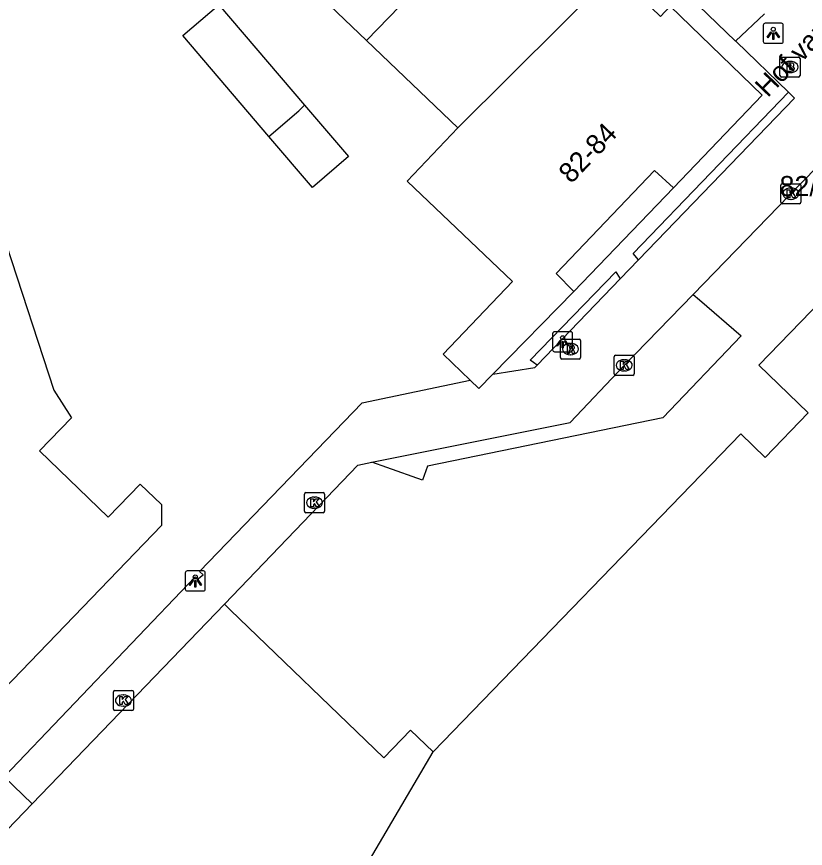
# Model space of a CAD drawing. Extents: x 160356 to 161355, y 381727 to 382845.
# Drawn here: x 160920.14 to 160959.45, y 382663.64 to 382705.11 of the extents above; entities that cross this region are included whole.
import ezdxf

# ---------------------------------------------------------------- set-up
doc = ezdxf.new("R2010")
doc.units = 0
for name, color, linetype in [('IMGEO_Brandkraan', 7, 'Continuous'), ('IMGEO_Groenvoorziening', 7, 'Continuous'), ('IMGEO_Haag', 7, 'Continuous'), ('IMGEO_Hek', 7, 'Continuous'), ('IMGEO_Kolk', 7, 'Continuous'), ('IMGEO_Lichtpunt', 7, 'Continuous'), ('IMGEO_Openbare_ruimte_label', 7, 'Continuous'), ('IMGEO_Pand', 7, 'Continuous'), ('IMGEO_Pand_nummerreeks', 7, 'Continuous'), ('IMGEO_Rioolput', 7, 'Continuous'), ('IMGEO_Voetpad_gesloten', 7, 'Continuous'), ('IMGEO_Voetpad_open', 7, 'Continuous')]:
    doc.layers.add(name, color=color, linetype=linetype)

msp = doc.modelspace()

# ---------------------------------------------------------------- linework, layer by layer
at = {"layer": 'IMGEO_Brandkraan'}
for p, q in [((160958.184, 382702.168), (160958.184, 382703.02)), ((160958.259, 382703.094), (160959.111, 382703.094)), ((160959.185, 382703.02), (160959.185, 382702.168)), ((160958.672, 382702.874), (160958.697, 382702.874)), ((160958.695, 382702.314), (160958.67, 382702.314)), ((160959.111, 382702.094), (160958.259, 382702.094))]:
    msp.add_line(p, q, dxfattribs=at)
for points in [[(160958.184, 382702.168), (160958.184, 382703.02)], [(160958.259, 382703.094), (160959.111, 382703.094)], [(160959.185, 382703.02), (160959.185, 382702.168)], [(160958.532, 382702.794), (160958.532, 382702.394), (160958.745, 382702.394)], [(160958.763, 382702.794), (160958.532, 382702.794)], [(160958.711, 382702.713), (160958.657, 382702.713), (160958.657, 382702.637)], [(160958.657, 382702.637), (160958.71, 382702.637)], [(160958.719, 382702.561), (160958.657, 382702.561), (160958.657, 382702.48)], [(160958.657, 382702.48), (160958.719, 382702.48)], [(160959.111, 382702.094), (160958.259, 382702.094)]]:
    msp.add_lwpolyline(points, dxfattribs=at)
for centre, radius, start, end in [((160958.261, 382703.018), 0.0765, 91.552, 178.448), ((160958.261, 382703.018), 0.0765, 91.552, 178.448), ((160959.109, 382703.018), 0.0765, 1.552, 88.448), ((160959.109, 382703.018), 0.0765, 1.552, 88.448), ((160958.712, 382702.675), 0.0379, 267.8285, 90.9355), ((160958.72, 382702.52), 0.0404, 269.8759, 90.5077), ((160958.767, 382702.649), 0.145, 59.4692, 91.5367), ((160958.792, 382702.696), 0.0922, 285.5137, 58.1501), ((160958.797, 382702.504), 0.105, 301.3115, 78.989), ((160958.261, 382702.17), 0.0765, 181.552, 268.448), ((160958.261, 382702.17), 0.0765, 181.552, 268.448), ((160958.751, 382702.645), 0.251, 268.6676, 293.5347), ((160959.109, 382702.17), 0.0765, 271.552, 358.448), ((160959.109, 382702.17), 0.0765, 271.552, 358.448)]:
    msp.add_arc(centre, radius, start, end, dxfattribs=at)
for centre, major_axis, ratio, start_param, end_param in [((160958.671, 382702.594), (-0.387, 0.002), 0.722429, 4.712389, 7.853982), ((160958.696, 382702.594), (-0.39, 0.002), 0.717154, 1.570796, 4.712389)]:
    msp.add_ellipse(centre, major_axis=major_axis, ratio=ratio, start_param=start_param, end_param=end_param, dxfattribs=at)
at = {"layer": 'IMGEO_Groenvoorziening'}
msp.add_lwpolyline([(160953.852, 382691.254), (160954.169, 382690.981), (160956.244, 382689.198), (160952.344, 382685.098), (160940.618, 382682.691), (160940.374, 382681.999), (160938.586, 382682.629), (160937.849, 382682.888)], dxfattribs=at)
at = {"layer": 'IMGEO_Haag'}
for points in [[(160951.13, 382692.974), (160950.863, 382693.289), (160958.611, 382701.338)], [(160946.077, 382687.728), (160945.894, 382687.864), (160945.735, 382687.979), (160950.003, 382692.382), (160950.047, 382692.308), (160950.225, 382692.034)]]:
    msp.add_lwpolyline(points, dxfattribs=at)
at = {"layer": 'IMGEO_Hek'}
msp.add_lwpolyline([(160919.514, 382667.199), (160929.03, 382677.173)], dxfattribs=at)
at = {"layer": 'IMGEO_Kolk'}
for p, q in [((160958.302, 382696.777), (160959.154, 382696.777)), ((160958.227, 382695.851), (160958.227, 382696.703)), ((160958.715, 382696.557), (160958.74, 382696.557)), ((160959.228, 382696.703), (160959.228, 382695.851)), ((160958.738, 382695.997), (160958.713, 382695.997)), ((160959.154, 382695.777), (160958.302, 382695.777)), ((160949.92, 382687.295), (160949.92, 382688.147)), ((160949.995, 382688.221), (160950.847, 382688.221)), ((160950.921, 382688.147), (160950.921, 382687.295)), ((160950.408, 382688.001), (160950.433, 382688.001)), ((160950.847, 382687.221), (160949.995, 382687.221)), ((160950.431, 382687.441), (160950.406, 382687.441)), ((160934.483, 382680.447), (160934.483, 382681.299)), ((160934.558, 382681.373), (160935.41, 382681.373)), ((160934.971, 382681.153), (160934.996, 382681.153)), ((160935.484, 382681.299), (160935.484, 382680.447)), ((160934.994, 382680.593), (160934.969, 382680.593)), ((160935.41, 382680.373), (160934.558, 382680.373)), ((160924.961, 382670.582), (160924.961, 382671.434)), ((160925.036, 382671.508), (160925.888, 382671.508)), ((160925.962, 382671.434), (160925.962, 382670.582)), ((160925.449, 382671.288), (160925.474, 382671.288)), ((160925.472, 382670.728), (160925.447, 382670.728)), ((160925.888, 382670.508), (160925.036, 382670.508))]:
    msp.add_line(p, q, dxfattribs=at)
for points in [[(160958.302, 382696.777), (160959.154, 382696.777)], [(160958.227, 382695.851), (160958.227, 382696.703)], [(160958.548, 382696.477), (160958.671, 382696.477), (160958.671, 382696.326), (160958.801, 382696.477), (160958.965, 382696.477), (160958.819, 382696.326), (160958.972, 382696.077), (160958.82, 382696.077), (160958.735, 382696.241), (160958.671, 382696.174), (160958.671, 382696.077), (160958.548, 382696.077), (160958.548, 382696.477)], [(160959.228, 382696.703), (160959.228, 382695.851)], [(160959.154, 382695.777), (160958.302, 382695.777)], [(160949.92, 382687.295), (160949.92, 382688.147)], [(160949.995, 382688.221), (160950.847, 382688.221)], [(160950.921, 382688.147), (160950.921, 382687.295)], [(160950.241, 382687.921), (160950.364, 382687.921), (160950.364, 382687.77), (160950.494, 382687.921), (160950.658, 382687.921), (160950.512, 382687.77), (160950.665, 382687.521), (160950.513, 382687.521), (160950.428, 382687.685), (160950.364, 382687.618), (160950.364, 382687.521), (160950.241, 382687.521), (160950.241, 382687.921)], [(160950.847, 382687.221), (160949.995, 382687.221)], [(160934.483, 382680.447), (160934.483, 382681.299)], [(160934.558, 382681.373), (160935.41, 382681.373)], [(160934.804, 382681.073), (160934.927, 382681.073), (160934.927, 382680.922), (160935.057, 382681.073), (160935.221, 382681.073), (160935.075, 382680.922), (160935.228, 382680.673), (160935.076, 382680.673), (160934.991, 382680.837), (160934.927, 382680.77), (160934.927, 382680.673), (160934.804, 382680.673), (160934.804, 382681.073)], [(160935.484, 382681.299), (160935.484, 382680.447)], [(160935.41, 382680.373), (160934.558, 382680.373)], [(160924.961, 382670.582), (160924.961, 382671.434)], [(160925.036, 382671.508), (160925.888, 382671.508)], [(160925.962, 382671.434), (160925.962, 382670.582)], [(160925.282, 382671.208), (160925.405, 382671.208), (160925.405, 382671.057), (160925.535, 382671.208), (160925.699, 382671.208), (160925.553, 382671.057), (160925.706, 382670.808), (160925.554, 382670.808), (160925.469, 382670.972), (160925.405, 382670.905), (160925.405, 382670.808), (160925.282, 382670.808), (160925.282, 382671.208)], [(160925.888, 382670.508), (160925.036, 382670.508)]]:
    msp.add_lwpolyline(points, dxfattribs=at)
for centre, start, end in [((160958.304, 382696.701), 91.552, 178.448), ((160958.304, 382696.701), 91.552, 178.448), ((160959.152, 382696.701), 1.552, 88.448), ((160959.152, 382696.701), 1.552, 88.448), ((160958.304, 382695.853), 181.552, 268.448), ((160958.304, 382695.853), 181.552, 268.448), ((160959.152, 382695.853), 271.552, 358.448), ((160959.152, 382695.853), 271.552, 358.448), ((160949.997, 382688.145), 91.552, 178.448), ((160949.997, 382688.145), 91.552, 178.448), ((160950.845, 382688.145), 1.552, 88.448), ((160950.845, 382688.145), 1.552, 88.448), ((160949.997, 382687.297), 181.552, 268.448), ((160949.997, 382687.297), 181.552, 268.448), ((160950.845, 382687.297), 271.552, 358.448), ((160950.845, 382687.297), 271.552, 358.448), ((160934.56, 382681.297), 91.552, 178.448), ((160934.56, 382681.297), 91.552, 178.448), ((160935.408, 382681.297), 1.552, 88.448), ((160935.408, 382681.297), 1.552, 88.448), ((160934.56, 382680.449), 181.552, 268.448), ((160934.56, 382680.449), 181.552, 268.448), ((160935.408, 382680.449), 271.552, 358.448), ((160935.408, 382680.449), 271.552, 358.448), ((160925.038, 382671.432), 91.552, 178.448), ((160925.038, 382671.432), 91.552, 178.448), ((160925.886, 382671.432), 1.552, 88.448), ((160925.886, 382671.432), 1.552, 88.448), ((160925.038, 382670.584), 181.552, 268.448), ((160925.038, 382670.584), 181.552, 268.448), ((160925.886, 382670.584), 271.552, 358.448), ((160925.886, 382670.584), 271.552, 358.448)]:
    msp.add_arc(centre, 0.0765, start, end, dxfattribs=at)
for centre, major_axis, ratio, start_param, end_param in [((160958.714, 382696.277), (-0.387, 0.002), 0.722429, 4.712389, 7.853982), ((160958.739, 382696.277), (-0.39, 0.002), 0.717154, 1.570796, 4.712389), ((160950.407, 382687.721), (-0.387, 0.002), 0.722429, 4.712389, 7.853982), ((160950.432, 382687.721), (-0.39, 0.002), 0.717154, 1.570796, 4.712389), ((160934.97, 382680.873), (-0.387, 0.002), 0.722429, 4.712389, 7.853982), ((160934.995, 382680.873), (-0.39, 0.002), 0.717154, 1.570796, 4.712389), ((160925.448, 382671.008), (-0.387, 0.002), 0.722429, 4.712389, 7.853982), ((160925.473, 382671.008), (-0.39, 0.002), 0.717154, 1.570796, 4.712389)]:
    msp.add_ellipse(centre, major_axis=major_axis, ratio=ratio, start_param=start_param, end_param=end_param, dxfattribs=at)
at = {"layer": 'IMGEO_Lichtpunt'}
for p, q in [((160957.351, 382704.681), (160957.351, 382703.874)), ((160957.351, 382704.681), (160957.351, 382703.874)), ((160958.253, 382704.776), (160957.445, 382704.776)), ((160958.253, 382704.776), (160957.445, 382704.776)), ((160958.347, 382703.874), (160958.347, 382704.681)), ((160958.347, 382703.874), (160958.347, 382704.681)), ((160957.445, 382703.78), (160958.253, 382703.78)), ((160957.445, 382703.78), (160958.253, 382703.78)), ((160946.854, 382689.298), (160946.854, 382688.491)), ((160946.854, 382689.298), (160946.854, 382688.491)), ((160947.756, 382689.393), (160946.948, 382689.393)), ((160947.756, 382689.393), (160946.948, 382689.393)), ((160947.85, 382688.491), (160947.85, 382689.298)), ((160947.85, 382688.491), (160947.85, 382689.298)), ((160946.948, 382688.397), (160947.756, 382688.397)), ((160946.948, 382688.397), (160947.756, 382688.397)), ((160928.544, 382677.373), (160928.544, 382676.566)), ((160928.544, 382677.373), (160928.544, 382676.566)), ((160929.446, 382677.468), (160928.638, 382677.468)), ((160929.446, 382677.468), (160928.638, 382677.468)), ((160929.54, 382676.566), (160929.54, 382677.373)), ((160929.54, 382676.566), (160929.54, 382677.373)), ((160928.638, 382676.472), (160929.446, 382676.472)), ((160928.638, 382676.472), (160929.446, 382676.472))]:
    msp.add_line(p, q, dxfattribs=at)
for points in [[(160957.725, 382704.345), (160957.764, 382704.317), (160957.576, 382704.055), (160957.538, 382704.082), (160957.725, 382704.345)], [(160957.827, 382704.297), (160957.874, 382704.297), (160957.874, 382703.975), (160957.827, 382703.975), (160957.827, 382704.297)], [(160957.937, 382704.317), (160957.975, 382704.344), (160958.162, 382704.082), (160958.123, 382704.054), (160957.937, 382704.317)], [(160947.228, 382688.962), (160947.267, 382688.934), (160947.079, 382688.672), (160947.041, 382688.699), (160947.228, 382688.962)], [(160947.33, 382688.914), (160947.377, 382688.914), (160947.377, 382688.592), (160947.33, 382688.592), (160947.33, 382688.914)], [(160947.44, 382688.934), (160947.478, 382688.961), (160947.665, 382688.699), (160947.626, 382688.671), (160947.44, 382688.934)], [(160928.918, 382677.037), (160928.957, 382677.009), (160928.769, 382676.747), (160928.731, 382676.774), (160928.918, 382677.037)], [(160929.02, 382676.989), (160929.067, 382676.989), (160929.067, 382676.667), (160929.02, 382676.667), (160929.02, 382676.989)], [(160929.13, 382677.009), (160929.168, 382677.036), (160929.355, 382676.774), (160929.316, 382676.746), (160929.13, 382677.009)]]:
    msp.add_lwpolyline(points, dxfattribs=at)
for centre in [(160957.85, 382704.479), (160947.353, 382689.096), (160929.043, 382677.171)]:
    msp.add_circle(centre, 0.0994, dxfattribs=at)
for centre, start, end in [((160957.445, 382704.681), 90, 180), ((160957.445, 382704.681), 90, 180), ((160958.253, 382704.681), 0, 90), ((160958.253, 382704.681), 0, 90), ((160957.445, 382703.874), 180, 270), ((160957.445, 382703.874), 180, 270), ((160958.253, 382703.874), 270, 0), ((160958.253, 382703.874), 270, 360), ((160946.948, 382689.298), 90, 180), ((160946.948, 382689.298), 90, 180), ((160947.756, 382689.298), 0, 90), ((160947.756, 382689.298), 0, 90), ((160946.948, 382688.491), 180, 270), ((160946.948, 382688.491), 180, 270), ((160947.756, 382688.491), 270, 0), ((160947.756, 382688.491), 270, 360), ((160928.638, 382677.373), 90, 180), ((160928.638, 382677.373), 90, 180), ((160929.446, 382677.373), 0, 90), ((160929.446, 382677.373), 0, 90), ((160928.638, 382676.566), 180, 270), ((160928.638, 382676.566), 180, 270), ((160929.446, 382676.566), 270, 0), ((160929.446, 382676.566), 270, 360)]:
    msp.add_arc(centre, 0.0946, start, end, dxfattribs=at)
at = {"layer": 'IMGEO_Pand'}
for points in [[(160937.569, 382703.921), (160945.282, 382711.884)], [(160899.545, 382704.263), (160904.304, 382705.797), (160912.782, 382708.53), (160915.044, 382707.821), (160915.31, 382707.004), (160913.114, 382706.288), (160914.603, 382701.757), (160915.316, 382701.989), (160917.018, 382701.765), (160917.524, 382700.215), (160916.289, 382699.003), (160915.566, 382698.767), (160917.194, 382693.776), (160917.917, 382694.012), (160919.625, 382693.769), (160921.999, 382686.486), (160922.875, 382685.106), (160921.278, 382683.452), (160924.703, 382680.147), (160926.3, 382681.801), (160927.351, 382680.787), (160927.354, 382679.736), (160917.301, 382669.319)], [(160937.569, 382703.921), (160932.834, 382708.449)], [(160949.939, 382707.348), (160942.136, 382699.555)], [(160949.939, 382707.348), (160952.235, 382705.112), (160952.719, 382705.634), (160957.296, 382701.184), (160952.874, 382696.572)], [(160932.707, 382699.138), (160928.42, 382704.158), (160930.215, 382705.691), (160934.478, 382700.7)], [(160942.136, 382699.555), (160937.569, 382703.921)], [(160934.478, 382700.7), (160936.675, 382698.128), (160934.88, 382696.595), (160932.707, 382699.138)], [(160932.707, 382699.138), (160934.206, 382700.416), (160934.478, 382700.7)], [(160942.751, 382686.982), (160941.39, 382688.284), (160944.846, 382691.899), (160939.606, 382696.909), (160942.136, 382699.555)], [(160947.91, 382691.403), (160947.033, 382692.303), (160951.923, 382697.434), (160952.874, 382696.572)], [(160947.91, 382691.403), (160943.87, 382687.28)], [(160979.578, 382680.807), (160977.179, 382683.117), (160974.002, 382683.897), (160970.819, 382683.034), (160969.665, 382681.826), (160960.261, 382690.946), (160957.138, 382687.726), (160959.595, 382685.351), (160957.45, 382683.132), (160956.229, 382684.312), (160940.897, 382668.449)], [(160943.87, 382687.28), (160943.178, 382686.574), (160942.751, 382686.982)], [(160920.909, 382665.86), (160930.492, 382675.81)], [(160940.897, 382668.449), (160939.766, 382669.538), (160938.433, 382668.155), (160930.78, 382675.532), (160930.492, 382675.81)], [(160937.272, 382662.286), (160940.897, 382668.449)], [(160916.796, 382661.589), (160920.909, 382665.86)]]:
    msp.add_lwpolyline(points, dxfattribs=at)
at = {"layer": 'IMGEO_Rioolput'}
for p, q in [((160947.241, 382688.106), (160947.241, 382688.958)), ((160947.316, 382689.032), (160948.168, 382689.032)), ((160948.242, 382688.958), (160948.242, 382688.106)), ((160947.729, 382688.812), (160947.754, 382688.812)), ((160948.168, 382688.032), (160947.316, 382688.032)), ((160947.752, 382688.252), (160947.727, 382688.252))]:
    msp.add_line(p, q, dxfattribs=at)
for points in [[(160947.241, 382688.106), (160947.241, 382688.958)], [(160947.316, 382689.032), (160948.168, 382689.032)], [(160948.242, 382688.958), (160948.242, 382688.106)], [(160947.83, 382688.73), (160947.578, 382688.732), (160947.578, 382688.332)], [(160947.578, 382688.332), (160947.702, 382688.332), (160947.702, 382688.494), (160947.713, 382688.494)], [(160947.756, 382688.651), (160947.702, 382688.651), (160947.702, 382688.57)], [(160947.702, 382688.57), (160947.754, 382688.57)], [(160947.76, 382688.465), (160947.831, 382688.332), (160947.971, 382688.332), (160947.906, 382688.458)], [(160948.168, 382688.032), (160947.316, 382688.032)]]:
    msp.add_lwpolyline(points, dxfattribs=at)
for centre, radius, start, end in [((160947.318, 382688.956), 0.0765, 91.552, 178.448), ((160947.318, 382688.956), 0.0765, 91.552, 178.448), ((160948.166, 382688.956), 0.0765, 1.552, 88.448), ((160948.166, 382688.956), 0.0765, 1.552, 88.448), ((160947.712, 382688.441), 0.0533, 26.0293, 88.6989), ((160947.738, 382688.759), 0.19, 274.7715, 282.9687), ((160947.762, 382688.555), 0.0964, 77.0061, 93.1865), ((160947.776, 382688.612), 0.0378, 276.6634, 79.6772), ((160947.829, 382688.62), 0.109, 350.3612, 89.416), ((160947.827, 382688.62), 0.112, 277.5842, 350.9817), ((160947.811, 382688.405), 0.108, 29.5134, 73.7905), ((160947.318, 382688.108), 0.0765, 181.552, 268.448), ((160947.318, 382688.108), 0.0765, 181.552, 268.448), ((160948.166, 382688.108), 0.0765, 271.552, 358.448), ((160948.166, 382688.108), 0.0765, 271.552, 358.448)]:
    msp.add_arc(centre, radius, start, end, dxfattribs=at)
for centre, major_axis, ratio, start_param, end_param in [((160947.728, 382688.532), (-0.387, 0.002), 0.722429, 4.712389, 7.853982), ((160947.753, 382688.532), (-0.39, 0.002), 0.717154, 1.570796, 4.712389)]:
    msp.add_ellipse(centre, major_axis=major_axis, ratio=ratio, start_param=start_param, end_param=end_param, dxfattribs=at)
at = {"layer": 'IMGEO_Voetpad_gesloten'}
msp.add_lwpolyline([(160920.909, 382665.86), (160919.514, 382667.199)], dxfattribs=at)
at = {"layer": 'IMGEO_Voetpad_open'}
for points in [[(160955.975, 382703.882), (160942.21, 382717.17)], [(160957.406, 382705.247), (160955.975, 382703.882)], [(160958.611, 382701.338), (160955.996, 382703.862), (160955.975, 382703.882)], [(160958.611, 382701.338), (160958.782, 382701.173), (160958.909, 382701.05), (160951.13, 382692.974)], [(160953.852, 382691.254), (160958.649, 382696.195), (160959.143, 382696.701), (160961.247, 382698.854), (160961.612, 382699.227), (160961.935, 382699.938)], [(160952.874, 382696.572), (160947.91, 382691.403)], [(160950.225, 382692.034), (160951.13, 382692.974)], [(160950.225, 382692.034), (160946.077, 382687.728)], [(160937.849, 382682.888), (160947.719, 382684.878), (160950.395, 382687.693), (160953.852, 382691.254)], [(160943.87, 382687.28), (160945.96, 382687.606), (160946.077, 382687.728)], [(160919.514, 382667.199), (160929.03, 382677.173), (160929.155, 382677.06), (160929.429, 382677.274), (160929.254, 382677.442), (160937.356, 382685.856), (160942.751, 382686.982)], [(160930.492, 382675.81), (160937.14, 382682.745), (160937.849, 382682.888)]]:
    msp.add_lwpolyline(points, dxfattribs=at)

# ---------------------------------------------------------------- texts
at = {"layer": 'IMGEO_Openbare_ruimte_label'}
msp.add_text('Hof van Eden', height=1, rotation=46.1344, dxfattribs=at).set_placement((160957.568, 382701.037))
at = {"layer": 'IMGEO_Pand_nummerreeks'}
msp.add_text('82-84', height=1, rotation=46.3777, dxfattribs=at).set_placement((160947.78, 382696.74))
msp.add_text('82/N01', height=1, dxfattribs=at).set_placement((160958.164, 382696.161))

doc.saveas('drawing.dxf')
